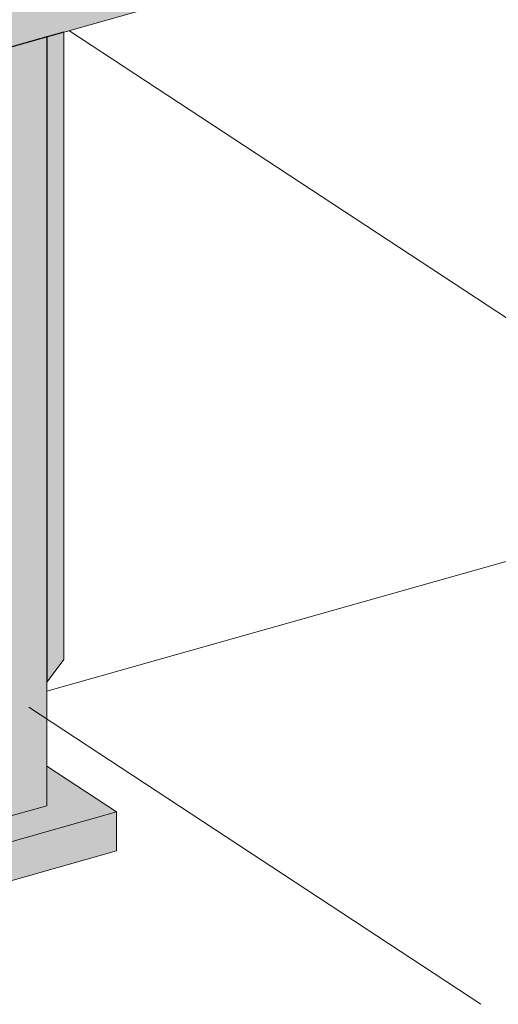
# Model space of a CAD drawing. Header units: millimetres. Extents: x 1567 to 2756, y -116 to 725.
# Tile 292 of 418: x 2696.5 to 2704.85, y 87.74 to 104.9. Entities that reach past the tile are written whole.
import ezdxf

# ---------------------------------------------------------------- set-up
doc = ezdxf.new("R2010")
doc.units = ezdxf.units.MM
doc.layers.add('Ech.1_1', color=7, linetype='Continuous')

msp = doc.modelspace()

# ---------------------------------------------------------------- hatches: boundary and pattern name
at = {"layer": 'Ech.1_1', "linetype": 'Continuous', "lineweight": 5, "true_color": 0xe6f1fc, "transparency": 33554687}
h = msp.add_hatch(color=7, dxfattribs=at)
h.paths.add_polyline_path([(2702.692, 112.125), (2696.664, 113.352), (2663.368, 103.956), (2659.483, 101.812), (2665.252, 95.649), (2703.084, 106.324), (2707.069, 107.449), (2702.692, 112.125)])
h.paths.add_polyline_path([(2702.85, 107.156), (2702.745, 107.126), (2702.745, 107.127), (2702.954, 107.186), (2702.954, 107.185), (2702.85, 107.156)])
at = {"layer": 'Ech.1_1', "linetype": 'Continuous', "lineweight": 5, "true_color": 0xd7d7ea, "transparency": 33554687}
for points in [[(2697.271, 104.684), (2696.978, 104.601), (2696.978, 93.357), (2697.271, 93.746), (2697.271, 104.684)], [(2696.978, 104.601), (2696.976, 104.601), (2696.976, 93.358), (2696.978, 93.357), (2696.978, 104.601)]]:
    msp.add_hatch(color=254, dxfattribs=at).paths.add_polyline_path(points)
at = {"layer": 'Ech.1_1', "linetype": 'Continuous', "lineweight": 5, "true_color": 0xdcdcdc, "transparency": 33554687}
for points in [[(2696.348, 91.023), (2696.976, 91.2), (2696.976, 104.601), (2696.348, 104.424), (2696.348, 91.023)], [(2696.976, 91.2), (2696.348, 91.023), (2695.147, 91.812), (2694.415, 91.606), (2696.096, 90.501), (2698.187, 91.091), (2696.976, 91.887), (2696.976, 91.2)], [(2696.096, 89.824), (2698.187, 90.414), (2698.187, 91.091), (2696.096, 90.501), (2696.096, 89.824)]]:
    msp.add_hatch(color=254, dxfattribs=at).paths.add_polyline_path(points)

# ---------------------------------------------------------------- linework, layer by layer
at = {"layer": 'Ech.1_1', "color": 7, "linetype": 'Continuous', "lineweight": 5}
for p, q in [((2697.359, 104.709), (2717.591, 91.421)), ((2696.976, 93.198), (2717.365, 98.951)), ((2696.662, 92.917), (2704.544, 87.74))]:
    msp.add_line(p, q, dxfattribs=at)
for points in [[(2702.692, 112.125), (2696.664, 113.352), (2663.368, 103.956), (2659.483, 101.812), (2665.252, 95.649), (2703.084, 106.324), (2707.069, 107.449), (2702.692, 112.125)], [(2697.271, 104.684), (2696.978, 104.601), (2696.978, 93.357), (2697.271, 93.746), (2697.271, 104.684)], [(2696.348, 91.023), (2696.976, 91.2), (2696.976, 104.601), (2696.348, 104.424), (2696.348, 91.023)], [(2696.978, 104.601), (2696.976, 104.601), (2696.976, 93.358), (2696.978, 93.357), (2696.978, 104.601)], [(2696.976, 91.2), (2696.348, 91.023), (2695.147, 91.812), (2694.415, 91.606), (2696.096, 90.501), (2698.187, 91.091), (2696.976, 91.887), (2696.976, 91.2)], [(2696.096, 89.824), (2698.187, 90.414), (2698.187, 91.091), (2696.096, 90.501), (2696.096, 89.824)]]:
    msp.add_lwpolyline(points, close=True, dxfattribs=at)

doc.saveas('drawing.dxf')
